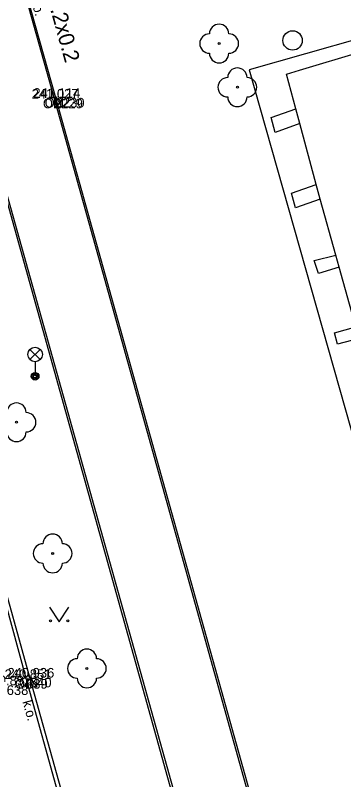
# Model space of a CAD drawing. Extents: x -599098 to -598820, y -1159597 to -1158744.
# Drawn here: x -598925.46 to -598908.51, y -1159226.78 to -1159187.26 of the extents above; entities that cross this region are included whole.
import ezdxf

# ---------------------------------------------------------------- set-up
doc = ezdxf.new("R2010")
doc.units = 0
for name, color, linetype in [('body', 7, 'Continuous'), ('budovy', 7, 'Continuous'), ('druh pozemku stromy', 7, 'Continuous'), ('kresba', 7, 'Continuous'), ('kódy bodů', 7, 'Continuous'), ('popisy', 7, 'Continuous'), ('výšky bodů', 7, 'Continuous'), ('značky IS', 7, 'Continuous'), ('čísla bodů', 7, 'Continuous')]:
    doc.layers.add(name, color=color, linetype=linetype)

msp = doc.modelspace()

# ---------------------------------------------------------------- linework, layer by layer
at = {"layer": 'body'}
for p, q in [((-598923.464, -1159191.567), (-598923.464, -1159191.567)), ((-598923.376, -1159191.528), (-598923.376, -1159191.528)), ((-598924.908, -1159221.573), (-598924.908, -1159221.573)), ((-598924.706, -1159221.501), (-598924.706, -1159221.501))]:
    msp.add_line(p, q, dxfattribs=at)
at = {"layer": 'budovy'}
for p, q in [((-598910.79, -1159190.1), (-598904.12, -1159188.09)), ((-598911.46, -1159190.31), (-598910.79, -1159190.1)), ((-598910.98, -1159192.09), (-598911.46, -1159190.31)), ((-598912.25, -1159192.54), (-598910.98, -1159192.09)), ((-598910.77, -1159192.86), (-598910.98, -1159192.09)), ((-598912.05, -1159193.31), (-598912.25, -1159192.54)), ((-598910.77, -1159192.86), (-598912.05, -1159193.31)), ((-598909.93, -1159196), (-598910.77, -1159192.86)), ((-598911.2, -1159196.45), (-598909.93, -1159196)), ((-598909.72, -1159196.77), (-598909.93, -1159196)), ((-598911, -1159197.22), (-598911.2, -1159196.45)), ((-598909.72, -1159196.77), (-598911, -1159197.22)), ((-598908.92, -1159199.66), (-598909.72, -1159196.77)), ((-598910.03, -1159199.93), (-598908.92, -1159199.66)), ((-598908.75, -1159200.28), (-598908.92, -1159199.66)), ((-598909.82, -1159200.61), (-598910.03, -1159199.93)), ((-598908.75, -1159200.28), (-598909.82, -1159200.61)), ((-598907.89, -1159203.37), (-598908.75, -1159200.28)), ((-598908.98, -1159203.68), (-598907.89, -1159203.37)), ((-598908.84, -1159204.27), (-598908.98, -1159203.68)), ((-598907.72, -1159203.96), (-598908.84, -1159204.27))]:
    msp.add_line(p, q, dxfattribs=at)
at = {"layer": 'druh pozemku stromy'}
msp.add_lwpolyline([(-598923.7, -1159217.86), (-598923.2, -1159218.61), (-598922.7, -1159217.86)], dxfattribs=at)
for centre in [(-598914.94, -1159188.72), (-598914, -1159190.98), (-598925.4, -1159208.3), (-598923.534, -1159215.08), (-598923.65, -1159218.56), (-598922.751, -1159218.56), (-598921.768, -1159221.026)]:
    msp.add_circle(centre, 0.05, dxfattribs=at)
for centre, start, end in [((-598914.94, -1159188.22), 0, 180), ((-598915.44, -1159188.72), 90, 270), ((-598914.44, -1159188.72), 270, 90), ((-598914.94, -1159189.22), 180, 0), ((-598914, -1159190.48), 0, 180), ((-598914.5, -1159190.98), 90, 270), ((-598913.5, -1159190.98), 270, 90), ((-598914, -1159191.48), 180, 0), ((-598925.4, -1159207.8), 0, 180), ((-598924.9, -1159208.3), 270, 90), ((-598925.4, -1159208.8), 180, 0), ((-598923.534, -1159214.58), 0, 180), ((-598924.034, -1159215.08), 90, 270), ((-598923.034, -1159215.08), 270, 90), ((-598923.534, -1159215.58), 180, 0), ((-598921.768, -1159220.526), 0, 180), ((-598922.268, -1159221.026), 90, 270), ((-598921.268, -1159221.026), 270, 90), ((-598921.768, -1159221.526), 180, 0)]:
    msp.add_arc(centre, 0.5, start, end, dxfattribs=at)
at = {"layer": 'kresba'}
for p, q in [((-598923.376, -1159191.528), (-598924.847, -1159186.266)), ((-598924.93, -1159186.281), (-598923.464, -1159191.567)), ((-598904.28, -1159187.49), (-598913.39, -1159190.07)), ((-598913.39, -1159190.07), (-598905.59, -1159217.7)), ((-598923.464, -1159191.567), (-598909.896, -1159240.208)), ((-598909.788, -1159240.177), (-598923.376, -1159191.528)), ((-598927.026, -1159192.843), (-598912.953, -1159243.318)), ((-598912.82, -1159243.318), (-598926.927, -1159192.822)), ((-598928.009, -1159210.3), (-598924.908, -1159221.573)), ((-598924.706, -1159221.501), (-598927.857, -1159210.209)), ((-598924.908, -1159221.573), (-598921.757, -1159232.826)), ((-598921.564, -1159232.769), (-598924.706, -1159221.501))]:
    msp.add_line(p, q, dxfattribs=at)
at = {"layer": 'značky IS'}
for p, q in [((-598924.705, -1159205.06), (-598924.175, -1159204.53)), ((-598924.705, -1159204.53), (-598924.175, -1159205.06)), ((-598924.44, -1159205.17), (-598924.44, -1159205.92))]:
    msp.add_line(p, q, dxfattribs=at)
for centre, radius in [((-598911.15, -1159188.56), 0.5), ((-598924.44, -1159204.795), 0.375), ((-598924.44, -1159205.92), 0.2), ((-598924.44, -1159205.92), 0.145), ((-598924.44, -1159205.92), 0.0876)]:
    msp.add_circle(centre, radius, dxfattribs=at)

# ---------------------------------------------------------------- texts
at = {"layer": 'kódy bodů'}
for s, p in [('OD', (-598924.036, -1159192.067)), ('ON', (-598923.946, -1159192.028)), ('OD', (-598925.48, -1159222.073)), ('ON', (-598925.276, -1159222.001))]:
    msp.add_text(s, height=0.5, dxfattribs=at).set_placement(p)
at = {"layer": 'popisy'}
for s, height, rotation, p in [('b.dl.0.2x0.2', 0.8, 285.49, (-598924.358, -1159184.429)), ('b.o.', 0.5, 285.6184, (-598924.715, -1159186.266)), ('k.o.', 0.5, 285.643, (-598925.099, -1159222.746))]:
    msp.add_text(s, height=height, rotation=rotation, dxfattribs=at).set_placement(p)
at = {"layer": 'výšky bodů'}
for s, p in [('241.114', (-598924.528, -1159191.528)), ('241.027', (-598924.616, -1159191.567)), ('240.936', (-598925.866, -1159221.501)), ('240.892', (-598927.057, -1159221.897)), ('240.851', (-598926.016, -1159221.573))]:
    msp.add_text(s, height=0.5, dxfattribs=at).set_placement(p)
at = {"layer": 'čísla bodů'}
for s, p in [('2229', (-598923.464, -1159192.067)), ('2230', (-598923.376, -1159192.028)), ('639', (-598924.908, -1159222.073)), ('640', (-598924.706, -1159222.001)), ('638', (-598925.905, -1159222.397))]:
    msp.add_text(s, height=0.5, dxfattribs=at).set_placement(p)

doc.saveas('drawing.dxf')
